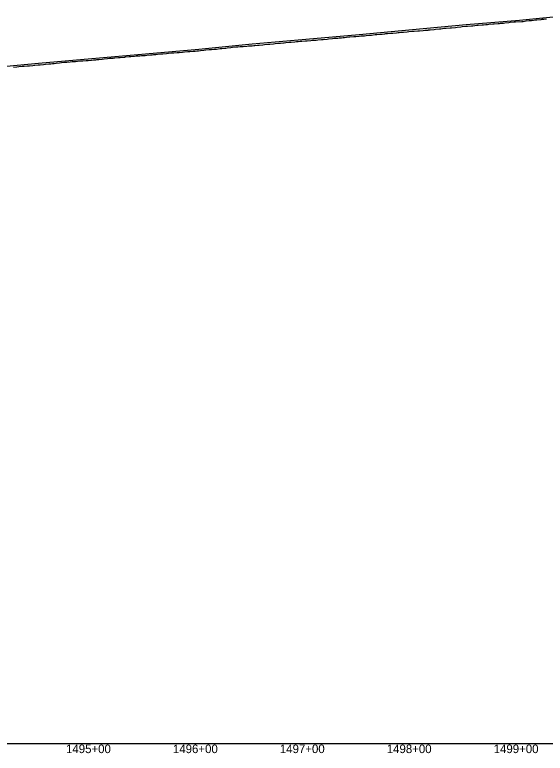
# Model space of a CAD drawing. Extents: x -3793 to 50787, y -1075 to 6138.
# Drawn here: x 36754 to 37250, y 2991 to 3681 of the extents above; entities that cross this region are included whole.
import ezdxf

# ---------------------------------------------------------------- set-up
doc = ezdxf.new("R2010")
doc.units = 0
for name, color, linetype in [('RD_DDB_Profile_EX', 7, 'Continuous'), ('RD_DDB_Profile_PR', 7, 'Continuous'), ('RD_DDB_StaTX', 7, 'Continuous'), ('RD_GPK_Profile_Cell', 7, 'Continuous')]:
    doc.layers.add(name, color=color, linetype=linetype)

msp = doc.modelspace()

# ---------------------------------------------------------------- linework, layer by layer
at = {"layer": 'RD_DDB_Profile_EX'}
for points in [[(37165.891125, 3669.52774), (37167.405954, 3669.683165), (37170.896226, 3670.103305), (37172.230416, 3670.25057), (37175.903493, 3670.61859), (37177.227991, 3670.738305), (37180.920589, 3670.998275), (37182.223567, 3671.10304), (37185.913789, 3671.472945), (37187.220095, 3671.61741), (37190.920519, 3671.91486), (37192.215398, 3672.00601), (37194.435224, 3672.228525), (37195.925725, 3672.378005), (37197.212405, 3672.45588), (37200.932901, 3672.71831), (37202.206677, 3672.87199), (37205.939193, 3673.208905), (37207.203535, 3673.297995), (37207.94986, 3673.358055), (37210.94691, 3673.599375), (37212.198152, 3673.712615), (37215.953653, 3674.202145), (37217.194648, 3674.35176), (37220.960389, 3674.616615), (37221.464495, 3674.657195), (37222.1911, 3674.71571), (37228.009698, 3674.90058), (37228.594496, 3674.959205), (37229.175276, 3675.00581), (37232.18534, 3675.69448), (37234.97913, 3675.94751), (37235.974203, 3676.037685), (37237.173933, 3676.134475), (37240.982717, 3676.479115), (37242.169719, 3676.610455), (37245.991222, 3676.956065), (37247.167803, 3677.07422), (37248.493766, 3677.20714), (37251.001229, 3677.458605)], [(36950.734985, 3650.17509), (36951.171788, 3650.21451), (36952.356889, 3650.321515), (36955.741219, 3650.76242), (36957.356625, 3650.924225), (36960.750882, 3651.2648), (36962.354052, 3651.42539), (36964.686424, 3651.54297), (36965.749873, 3651.596625), (36967.347743, 3651.708545), (36970.761114, 3652.017405), (36972.342974, 3652.16007), (36975.767893, 3652.400935), (36977.343068, 3652.52699), (36978.201059, 3652.60437), (36980.76883, 3652.83603), (36982.335804, 3652.96196), (36985.773351, 3653.305375), (36987.340834, 3653.399625), (36990.773456, 3653.777535), (36991.715694, 3653.900305), (36992.336058, 3653.98117), (36995.771063, 3654.290735), (36997.330921, 3654.400375), (37000.770087, 3654.77986), (37002.327031, 3654.93581), (37005.23033, 3655.139025), (37005.778251, 3655.177405), (37007.328453, 3655.33297), (37010.776918, 3655.678415), (37012.325129, 3655.787435), (37015.779318, 3656.09894), (37017.319591, 3656.25355), (37018.744965, 3656.38186), (37020.785463, 3656.56564), (37022.323522, 3656.704455), (37025.788172, 3656.878325), (37027.317585, 3656.970625), (37030.78771, 3657.318425), (37032.314623, 3657.441), (37035.798175, 3657.68535), (37037.315076, 3657.837705), (37040.798601, 3658.22185), (37042.308753, 3658.34336), (37045.799027, 3658.623535), (37047.306806, 3658.77425), (37050.802356, 3659.159925), (37052.301626, 3659.31007), (37055.809807, 3659.591325), (37057.30328, 3659.725935), (37059.288871, 3659.924765), (37060.809066, 3660.077065), (37062.299677, 3660.226405), (37065.810215, 3660.57875), (37067.294091, 3660.727415), (37070.810102, 3661.00929), (37072.293213, 3661.113185), (37072.803506, 3661.15403), (37075.820835, 3661.395675), (37077.295953, 3661.528765), (37080.821625, 3661.74101), (37082.291024, 3661.829705), (37085.824213, 3662.21987), (37086.318142, 3662.274325), (37087.284947, 3662.38095), (37090.825818, 3662.736025), (37092.28038, 3662.88189), (37095.834831, 3663.202185), (37097.282742, 3663.318415), (37099.832777, 3663.599685), (37100.836721, 3663.71047), (37102.280803, 3663.85514), (37105.843581, 3664.07068), (37107.273986, 3664.18555), (37110.846185, 3664.579695), (37112.269016, 3664.722465), (37113.347412, 3664.83048), (37115.856635, 3665.08194), (37117.27073, 3665.209775), (37120.860167, 3665.426455), (37122.265381, 3665.55341), (37125.863699, 3665.950545), (37126.862048, 3666.030605), (37127.260723, 3666.0626), (37130.86877, 3666.281235), (37132.25382, 3666.39235), (37135.87141, 3666.75497), (37137.249941, 3666.87963), (37140.376683, 3667.067935), (37140.874639, 3667.097945), (37142.246632, 3667.24919), (37145.876878, 3667.64881), (37147.24496, 3667.758605), (37150.88043, 3668.195895), (37152.240706, 3668.33259), (37153.891318, 3668.481315), (37155.883519, 3668.660915), (37157.238784, 3668.79689), (37160.887983, 3669.126495), (37162.234851, 3669.234695), (37165.891125, 3669.52774)], [(36752.503383, 3632.457905), (36755.558729, 3632.672855), (36757.497337, 3632.828925), (36760.562639, 3633.1667), (36761.966894, 3633.279865), (36762.49285, 3633.32228), (36765.568271, 3633.50812), (36767.487385, 3633.6816), (36770.573446, 3633.991465), (36772.482908, 3634.163775), (36775.57683, 3634.47393), (36777.479855, 3634.62676), (36780.582188, 3634.90756), (36782.474926, 3635.11633), (36785.593952, 3635.429155), (36787.476082, 3635.58031), (36788.996164, 3635.74802), (36790.598487, 3635.92489), (36792.472468, 3636.16919), (36795.604757, 3636.484065), (36797.467096, 3636.670935), (36800.609888, 3636.923385), (36802.5108, 3637.095075), (36805.616713, 3637.37626), (36807.457524, 3637.505825), (36810.62388, 3637.72925), (36812.451686, 3637.82139), (36815.629893, 3638.140645), (36816.025435, 3638.18828), (36817.447365, 3638.359595), (36820.63555, 3638.51979), (36822.445329, 3638.683045), (36825.639447, 3638.93875), (36827.444017, 3639.11979), (36829.54007, 3639.350875), (36830.637616, 3639.471915), (36832.436207, 3639.598585), (36835.64186, 3639.95098), (36837.436138, 3640.131275), (36840.647253, 3640.452755), (36842.434424, 3640.632335), (36843.054706, 3640.68212), (36845.646475, 3640.89025), (36847.426051, 3641.06905), (36850.652703, 3641.359905), (36852.423925, 3641.50245), (36855.658918, 3641.72939), (36856.569341, 3641.8025), (36857.42518, 3641.871265), (36860.66829, 3642.195635), (36862.424323, 3642.337085), (36865.668651, 3642.630275), (36867.414744, 3642.78776), (36870.083976, 3642.975155), (36870.670338, 3643.016345), (36872.414729, 3643.138595), (36875.676389, 3643.335105), (36877.411089, 3643.49161), (36880.678886, 3643.851765), (36882.410847, 3644.025065), (36883.598612, 3644.120335), (36885.67743, 3644.287165), (36887.406467, 3644.425405), (36890.683751, 3644.72123), (36892.402416, 3644.87637), (36895.687169, 3645.20573), (36897.401708, 3645.343125), (36900.687986, 3645.673505), (36902.391711, 3645.82711), (36905.690534, 3646.025655), (36907.392295, 3646.179065), (36910.697212, 3646.477), (36912.39273, 3646.596055), (36915.704758, 3646.89486), (36917.390471, 3647.03004), (36920.70142, 3647.26298), (36922.384161, 3647.41477), (36924.142518, 3647.55609), (36925.710438, 3647.682165), (36927.37906, 3647.833), (36930.715452, 3648.23414), (36932.37881, 3648.417525), (36935.717024, 3648.75278), (36937.657153, 3648.935615), (36940.72541, 3649.120595), (36942.369003, 3649.28561), (36945.731366, 3649.723445), (36947.368331, 3649.90393), (36950.734985, 3650.17509)]]:
    msp.add_lwpolyline(points, dxfattribs=at)
at = {"layer": 'RD_DDB_Profile_PR'}
msp.add_lwpolyline([(36175.9, 3582.4645), (36225.9, 3587.095), (36275.9, 3591.542), (36325.9, 3596.065), (36375.9, 3600.5645), (36425.9, 3604.7285), (36475.9, 3609.2255), (36525.9, 3613.569), (36575.9, 3618.072), (36625.9, 3622.381), (36675.9, 3626.8635), (36725.9, 3631.514), (36775.9, 3636.0995), (36825.9, 3640.564), (36875.9, 3644.9545), (36925.9, 3649.2985), (36975.9, 3654.011), (37025.9, 3658.4845), (37075.9, 3663.002), (37125.9, 3667.553), (37175.9, 3672.2175), (37225.9, 3676.4335), (37275.9, 3681.337)], dxfattribs=at)
at = {"layer": 'RD_GPK_Profile_Cell'}
msp.add_line((1000, 3000), (46549.603806, 3000), dxfattribs=at)

# ---------------------------------------------------------------- texts
at = {"layer": 'RD_DDB_StaTX'}
for s, p in [('1495+00', (36801.687695, 2991)), ('1495+00', (36801.695471, 2991)), ('1496+00', (36901.687695, 2991)), ('1496+00', (36901.695471, 2991)), ('1497+00', (37001.687695, 2991)), ('1497+00', (37001.695471, 2991)), ('1498+00', (37101.687695, 2991)), ('1498+00', (37101.695471, 2991)), ('1499+00', (37201.687695, 2991)), ('1499+00', (37201.695471, 2991))]:
    msp.add_text(s, height=8, dxfattribs=at).set_placement(p)

doc.saveas('drawing.dxf')
